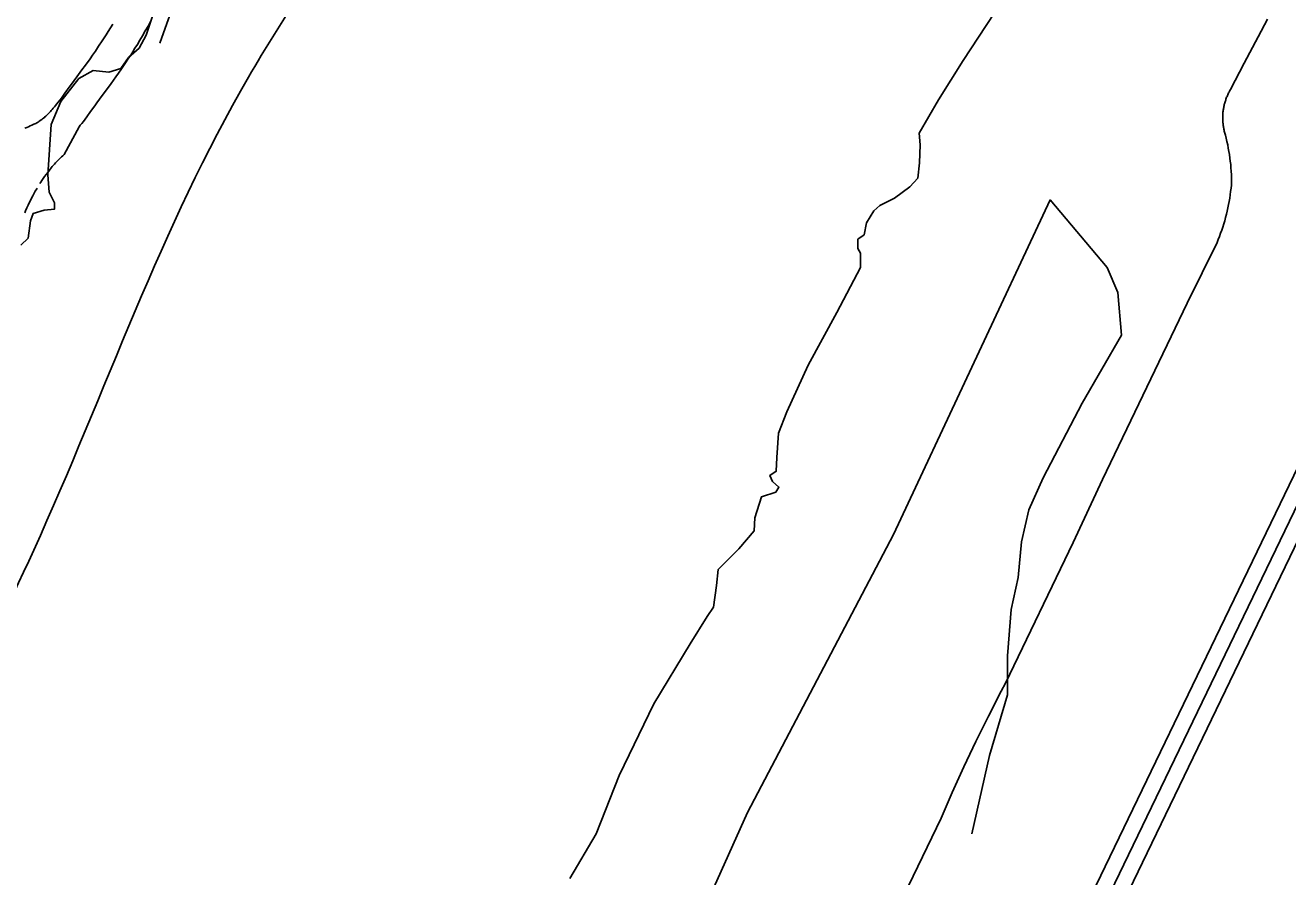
# Model space of a CAD drawing. Extents: x 3180038 to 3217926, y 922069 to 947485.
# Drawn here: x 3189778 to 3190976, y 938324 to 939132 of the extents above; entities that cross this region are included whole.
import ezdxf

# ---------------------------------------------------------------- set-up
doc = ezdxf.new("R2010")
doc.units = 0
for name, color, linetype in [('V-LEVE-TOET', 7, 'Continuous'), ('V-RIVR-EDGE', 7, 'Continuous'), ('V-ROAD-CNTR', 7, 'Continuous'), ('V-RRAP-FSHR', 7, 'Continuous'), ('V-SITE-VEGE', 7, 'Continuous'), ('V-TOPO-SHOR', 7, 'Continuous')]:
    doc.layers.add(name, color=color, linetype=linetype)

msp = doc.modelspace()

# ---------------------------------------------------------------- linework, layer by layer
at = {"layer": 'V-LEVE-TOET'}
for points in [[(3190921.6, 939070.9), (3190934.6, 939095.8), (3190947.7, 939120.7), (3190956.6, 939137.5)], [(3190646.8, 938379.4), (3190646.8, 938379.4), (3190657.4, 938403.9), (3190668.4, 938428.2), (3190679.8, 938452.4), (3190691.7, 938476.3), (3190703.9, 938500), (3190707.9, 938507.5), (3190707.9, 938507.5), (3190772.2, 938641.1), (3190800, 938700.7), (3190800, 938700.7), (3190880.2, 938868), (3190908.7, 938925.7), (3190908.7, 938925.7), (3190909.9, 938928.6), (3190911, 938931.5), (3190912.1, 938934.4), (3190913.2, 938937.4), (3190914.2, 938940.3), (3190915.1, 938943.3), (3190916, 938946.3), (3190916.8, 938949.4), (3190917.6, 938952.4), (3190918.3, 938955.4), (3190919, 938958.5), (3190919.6, 938961.6), (3190920.2, 938964.6), (3190920.7, 938967.7), (3190921.2, 938970.8), (3190921.6, 938973.9), (3190922, 938977.1), (3190922.3, 938980.2), (3190922.5, 938983.3), (3190922.5, 938983.7), (3190922.5, 938983.7), (3190922.5, 938986.9), (3190922.4, 938990), (3190922.2, 938993.2), (3190921.9, 938996.4), (3190921.7, 938999.5), (3190921.3, 939002.7), (3190920.9, 939005.8), (3190920.5, 939009), (3190920, 939012.1), (3190919.4, 939015.2), (3190918.8, 939018.3), (3190918.1, 939021.4), (3190917.4, 939024.5), (3190916.6, 939027.6), (3190916.1, 939029.5), (3190916.1, 939029.5), (3190915.8, 939030.4), (3190915.6, 939031.3), (3190915.4, 939032.2), (3190915.2, 939033.1), (3190915, 939034), (3190914.9, 939034.8), (3190914.7, 939035.7), (3190914.6, 939036.6), (3190914.5, 939037.5), (3190914.4, 939038.4), (3190914.3, 939039.3), (3190914.2, 939040.2), (3190914.1, 939041.2), (3190914.1, 939042.1), (3190914.1, 939043), (3190914.1, 939043.9), (3190914.1, 939044.8), (3190914.1, 939045.7), (3190914.1, 939046.6), (3190914.2, 939047.5), (3190914.3, 939048.4), (3190914.3, 939049.3), (3190914.4, 939050.2), (3190914.6, 939051.1), (3190914.7, 939052), (3190914.8, 939052.9), (3190915, 939053.8), (3190915.2, 939054.7), (3190915.4, 939055.6), (3190915.6, 939056.5), (3190915.8, 939057.3), (3190916.1, 939058.2), (3190916.3, 939059.1), (3190916.6, 939060), (3190916.9, 939060.8), (3190917.2, 939061.7), (3190917.5, 939062.5), (3190917.8, 939063.4), (3190918.2, 939064.2), (3190918.5, 939065), (3190918.9, 939065.9), (3190919.3, 939066.7), (3190919.7, 939067.5), (3190920.1, 939068.3), (3190920.5, 939069.1), (3190921, 939069.9), (3190921.4, 939070.7), (3190921.6, 939070.9), (3190921.6, 939070.9)], [(3190567.6, 938215.1), (3190646.8, 938379.4)]]:
    msp.add_lwpolyline(points, dxfattribs=at)
at = {"layer": 'V-RIVR-EDGE'}
for points in [[(3190294.5, 938322.2), (3190319.5, 938364.7), (3190341.4, 938420.1), (3190374.2, 938488), (3190408.6, 938544.9), (3190424.8, 938570.8), (3190431, 938579.6), (3190433.6, 938600.4), (3190435.2, 938615.4), (3190455, 938635.1), (3190469.6, 938652.1), (3190470.1, 938664.6), (3190476.4, 938684.3), (3190489.9, 938688.9), (3190493, 938693.6), (3190486.8, 938698.8), (3190484.2, 938704.5), (3190490.4, 938708.6), (3190491, 938721.6), (3190492.6, 938744.9), (3190500.4, 938765.1), (3190520.8, 938809.2), (3190547.9, 938859.4), (3190570.3, 938901.9), (3190570.3, 938915.4), (3190567.7, 938920), (3190567.7, 938928.8), (3190574, 938933), (3190576.1, 938944.4), (3190582.9, 938955.8), (3190588.6, 938960.9), (3190602.6, 938967.7), (3190617.1, 938978.5), (3190624.9, 938986.8), (3190626.5, 939001.3), (3190627.1, 939018.4), (3190626.1, 939029.3), (3190644.3, 939060.9), (3190667.7, 939098.2), (3190712, 939166)], [(3189899.8, 939144.2), (3189892.5, 939122.4), (3189885.7, 939110), (3189875.8, 939101.2), (3189868.5, 939090.8), (3189857.1, 939087.2), (3189842.1, 939088.8), (3189828.6, 939081.1), (3189811.4, 939059.3), (3189802.5, 939037.6), (3189799.3, 938989.9), (3189800.3, 938973.3), (3189805.5, 938963.4), (3189805.4, 938957.2), (3189795.6, 938956.2), (3189785.2, 938953.1), (3189782.6, 938946.3), (3189780.5, 938929.8), (3189773.7, 938923)]]:
    msp.add_lwpolyline(points, dxfattribs=at)
at = {"layer": 'V-ROAD-CNTR'}
for points in [[(3189860.9, 939132.9), (3189858.6, 939129.3), (3189856.5, 939125.9), (3189854.5, 939122.7), (3189852.6, 939119.7), (3189850.8, 939117), (3189847.4, 939111.8), (3189844.3, 939107.3), (3189841.6, 939103.4), (3189839.2, 939100), (3189834.9, 939094), (3189831.6, 939089.5), (3189826.7, 939082.8), (3189821.6, 939075.9), (3189819.4, 939072.9), (3189815.4, 939067.4), (3189812, 939062.6), (3189810.5, 939060.7), (3189809.1, 939058.8), (3189807.8, 939057.2), (3189806.6, 939055.7), (3189805.5, 939054.3), (3189804.4, 939053), (3189803.4, 939051.9), (3189802.5, 939050.8), (3189801.6, 939049.8), (3189800.8, 939049), (3189800.1, 939048.2), (3189798.5, 939046.7), (3189797.2, 939045.5), (3189796, 939044.4)], [(3189896.9, 939135.7), (3189894.4, 939131), (3189891.7, 939126.3), (3189889.1, 939121.7), (3189886.6, 939117.5), (3189884.2, 939113.6), (3189881.9, 939109.9), (3189879.8, 939106.5), (3189877.8, 939103.4), (3189875.8, 939100.4), (3189872.2, 939095), (3189869, 939090.3), (3189866.2, 939086.2), (3189863.6, 939082.7), (3189859.2, 939076.5), (3189855.9, 939071.9), (3189850.8, 939065), (3189845.7, 939058.1), (3189843.7, 939055.3), (3189839.7, 939049.8), (3189836.2, 939044.9), (3189834.5, 939042.7), (3189833, 939040.6), (3189831.5, 939038.7), (3189830, 939036.9), (3189828.8, 939035.4)], [(3191151.8, 939057.1), (3189829.7, 936317.7), (3189780.6, 936216.3), (3189729.6, 936116.7), (3189676.7, 936017.8), (3189622.4, 935919), (3189566.1, 935821.9), (3189508.3, 935726.2), (3189454.5, 935639.5), (3189409.3, 935567.6), (3189362.7, 935497.1), (3189314.9, 935427.3), (3189266, 935357.7), (3189215.7, 935289.5), (3189180.7, 935243.5), (3188970.6, 934976.4)], [(3189796.2, 939044.6), (3189795.1, 939043.6), (3189794.2, 939042.9), (3189793.4, 939042.3), (3189792.8, 939041.9), (3189791.5, 939041), (3189790.5, 939040.4), (3189789.9, 939039.9), (3189788.8, 939039.3), (3189787.7, 939038.7), (3189785.9, 939037.8), (3189784.1, 939036.9), (3189782.4, 939036.2), (3189780.7, 939035.4), (3189779.1, 939034.8), (3189777.4, 939034.2)], [(3191165, 939050), (3189843.2, 936311.1)], [(3189828.8, 939035.4), (3189814.6, 939009.1), (3189813.4, 939008), (3189812.1, 939006.8), (3189810.9, 939005.7), (3189809.7, 939004.5), (3189808.6, 939003.4), (3189807.5, 939002.2), (3189806.4, 939001.1), (3189805.4, 938999.9), (3189804.4, 938998.8), (3189803.4, 938997.7), (3189802.5, 938996.6), (3189800.7, 938994.4), (3189799.1, 938992.2), (3189797.5, 938990.2), (3189796.1, 938988.2), (3189794.8, 938986.3), (3189793.6, 938984.5), (3189792.4, 938982.8), (3189791.7, 938981.7)], [(3191178.2, 939042.8), (3189856.7, 936304.6)], [(3189789, 938977.3), (3189788.7, 938976.7), (3189787.2, 938974.2), (3189785.9, 938971.9), (3189784.8, 938969.9), (3189783.9, 938968.2), (3189782.3, 938965), (3189781.2, 938962.7), (3189780.4, 938961), (3189779.2, 938958.4), (3189778.1, 938955.8), (3189777.3, 938953.8)]]:
    msp.add_lwpolyline(points, dxfattribs=at)
at = {"layer": 'V-RRAP-FSHR'}
msp.add_spline([(3188909.7, 936835.6), (3188947.2, 936904.9), (3189148.2, 937330.3), (3189156.6, 937362.7), (3189315.1, 937655.2), (3189456.1, 937980.7), (3189785.8, 938633.8), (3189989.6, 939082.5), (3190086.5, 939246.3), (3190202.2, 939544.1), (3190260.4, 939640.9), (3190317.5, 939690.4), (3190371.6, 939772), (3190383.2, 939818.4), (3190378.3, 939877), (3190456.7, 940024.4), (3190526.9, 940196.4), (3190632, 940397.8), (3190706.6, 940575.7), (3190844.1, 940852.1), (3190870.7, 940905.5), (3190891.6, 940984.9), (3190926.1, 941035.4), (3191101.3, 941369.4), (3191117.2, 941389.3)], degree=3, dxfattribs=at)
at = {"layer": 'V-SITE-VEGE'}
msp.add_lwpolyline([(3189929.3, 939184.3), (3189922.9, 939160.6), (3189913.7, 939137.7), (3189905.4, 939114.8)], dxfattribs=at)
at = {"layer": 'V-TOPO-SHOR'}
msp.add_lwpolyline([(3189493.7, 936331.2), (3189730.2, 936824.4), (3190125.4, 937638.4), (3190165.9, 937722.9), (3190463.2, 938385), (3190601.7, 938648.5), (3190750.3, 938966), (3190804.4, 938901.8), (3190814.5, 938878.2), (3190817.9, 938837.6), (3190780.7, 938773.4), (3190743.6, 938702.5), (3190730, 938672.1), (3190723.3, 938641.7), (3190719.9, 938607.9), (3190713.2, 938577.5), (3190709.8, 938533.6), (3190709.8, 938496.4), (3190692.9, 938439), (3190676, 938364.7)], dxfattribs=at)

doc.saveas('drawing.dxf')
